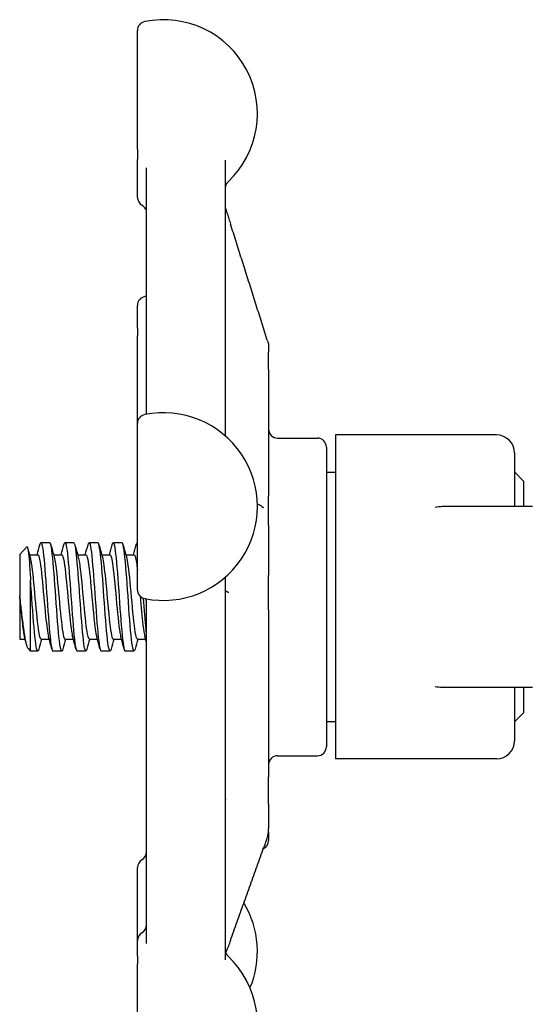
# Model space of a CAD drawing. Header units: inches. Extents: x 18 to 846, y -67 to 561.
# Tile 278 of 656: x 316.92 to 318.67, y 170.48 to 173.89. Entities that reach past the tile are written whole.
import ezdxf

# ---------------------------------------------------------------- set-up
doc = ezdxf.new("R2010")
doc.units = ezdxf.units.IN
doc.header["$LTSCALE"] = 24
doc.header["$MEASUREMENT"] = 0
doc.layers.add('Visible (ANSI)', color=7, linetype='Continuous', lineweight=30)

msp = doc.modelspace()

# ---------------------------------------------------------------- linework, layer by layer
at = {"layer": 'Visible (ANSI)'}
for p, q in [((317.32439, 173.44101), (317.32439, 173.85247)), ((317.32439, 173.44101), (317.32439, 173.4061)), ((317.32439, 173.27409), (317.32439, 173.4061)), ((317.35564, 172.52337), (317.35564, 173.37656)), ((317.62814, 173.40322), (317.62814, 172.44855)), ((317.32439, 172.82148), (317.32439, 172.90032)), ((317.77383, 172.77955), (317.74276, 172.87791)), ((317.32439, 172.82148), (317.32439, 172.79508)), ((317.32439, 172.49154), (317.32439, 172.79508)), ((317.77814, 172.76077), (317.77814, 172.76078)), ((317.77814, 172.76077), (317.77814, 172.73843)), ((317.77814, 172.67827), (317.77814, 172.73843)), ((317.77814, 172.67827), (317.77814, 172.23987)), ((317.32439, 171.91591), (317.32439, 172.49154)), ((317.80939, 172.4409), (317.94689, 172.4409)), ((318.00939, 172.45172), (318.00939, 171.33007)), ((318.56689, 172.45172), (318.00939, 172.45172)), ((317.97814, 172.40965), (317.97814, 171.37215)), ((318.62939, 172.38922), (318.62939, 172.2034)), ((317.97814, 172.32265), (318.00939, 172.32265)), ((318.66064, 172.29215), (318.62939, 172.3234)), ((318.66064, 172.29215), (318.66064, 172.2034)), ((317.77814, 172.13758), (317.77814, 172.23987)), ((318.69189, 172.2034), (318.37939, 172.2034)), ((317.77814, 172.13758), (317.77814, 171.9652)), ((316.91689, 172.03785), (316.94136, 172.06433)), ((317.02105, 172.0784), (316.99016, 172.0784)), ((317.10439, 172.0784), (317.0735, 172.0784)), ((317.18772, 172.0784), (317.15683, 172.0784)), ((317.27105, 172.0784), (317.24016, 172.0784)), ((317.32439, 172.0784), (317.3235, 172.0784)), ((316.91689, 172.03785), (316.91689, 171.89412)), ((316.95072, 172.03673), (316.97939, 172.03673)), ((317.03406, 172.03673), (317.06272, 172.03673)), ((317.11739, 172.03673), (317.14605, 172.03673)), ((317.20072, 172.03673), (317.22939, 172.03673)), ((317.28406, 172.03673), (317.31272, 172.03673)), ((316.95435, 171.7034), (316.95435, 171.94932)), ((317.62814, 171.95891), (317.62814, 170.63444)), ((317.77814, 171.8458), (317.77814, 171.9652)), ((316.91689, 171.8909), (316.91689, 171.89412)), ((316.91689, 171.8909), (316.91689, 171.74506)), ((317.35439, 171.87894), (317.35439, 171.68705)), ((317.35564, 170.69088), (317.35564, 171.87089)), ((317.77814, 171.8458), (317.77814, 171.26813)), ((316.91689, 171.74506), (316.93549, 171.74506)), ((316.99016, 171.74506), (317.01883, 171.74506)), ((317.0735, 171.74506), (317.10216, 171.74506)), ((317.15683, 171.74506), (317.18549, 171.74506)), ((317.24016, 171.74506), (317.26883, 171.74506)), ((317.3235, 171.74506), (317.35216, 171.74506)), ((316.94622, 171.71219), (316.95435, 171.7034)), ((316.97939, 171.7034), (316.95435, 171.7034)), ((317.06272, 171.7034), (317.03183, 171.7034)), ((317.14605, 171.7034), (317.11516, 171.7034)), ((317.22939, 171.7034), (317.1985, 171.7034)), ((317.31272, 171.7034), (317.28183, 171.7034)), ((317.35439, 171.68705), (317.35564, 171.6858)), ((318.37939, 171.5784), (318.69189, 171.5784)), ((318.62939, 171.5784), (318.62939, 171.39257)), ((318.66064, 171.5784), (318.66064, 171.48965)), ((318.66064, 171.48965), (318.62939, 171.4584)), ((317.97814, 171.45915), (318.00939, 171.45915)), ((317.80939, 171.3409), (317.94689, 171.3409)), ((318.56689, 171.33007), (318.00939, 171.33007)), ((317.77814, 171.17348), (317.77814, 171.26813)), ((317.77814, 171.17348), (317.77814, 171.08929)), ((317.77814, 171.07565), (317.77814, 171.08929)), ((317.77814, 171.07565), (317.77814, 171.04715)), ((317.32439, 170.70105), (317.32439, 170.95368)), ((317.32439, 170.64685), (317.32439, 170.70105)), ((317.32439, 170.64685), (317.32439, 170.62032)), ((317.32439, 170.12266), (317.32439, 170.62032))]:
    msp.add_line(p, q, dxfattribs=at)
for centre, radius, start, end in [((317.41439, 173.56466), 0.325, 313.44984, 101.53696), ((317.35564, 173.85247), 0.03125, 101.53696, 180), ((317.65939, 173.30603), 0.03125, 133.44984, 180), ((317.35564, 173.27409), 0.03125, 180, 240), ((317.32439, 173.21996), 0.03125, 34.45908, 60), ((317.35564, 172.90032), 0.03125, 101.53696, 180), ((317.41439, 172.6125), 0.325, 100.41457, 101.53696), ((317.41439, 172.20373), 0.325, 258.46304, 101.53696), ((317.35564, 172.49154), 0.03125, 101.53696, 180), ((317.80939, 172.47215), 0.03125, 180, 270), ((317.94689, 172.40965), 0.03125, 0, 90), ((318.56689, 172.38922), 0.0625, 0, 90), ((318.37939, 172.0784), 0.125, 90, 101.6694), ((317.35564, 171.91591), 0.03125, 180, 258.46304), ((318.37939, 171.7034), 0.125, 258.3306, 270), ((317.94689, 171.37215), 0.03125, 270, 0), ((318.56689, 171.39257), 0.0625, 270, 0), ((317.80939, 171.30965), 0.03125, 90, 180), ((317.74689, 171.04715), 0.03125, 294.35359, 0), ((317.32439, 171.00781), 0.03125, 300, 0), ((317.35564, 170.95368), 0.03125, 120, 180), ((317.41439, 170.66311), 0.325, 337.12808, 31.09126), ((317.32439, 170.75517), 0.03125, 300, 0), ((317.35564, 170.70105), 0.03125, 120, 180), ((317.65939, 170.66911), 0.03125, 180, 226.55016), ((317.41439, 170.41048), 0.325, 258.46304, 46.55016)]:
    msp.add_arc(centre, radius, start, end, dxfattribs=at)
for points, knots in [([(317.62814, 173.24686), (317.62814, 173.24669), (317.62814, 173.24653), (317.62814, 173.24633), (317.62814, 173.2463), (317.62814, 173.2462), (317.62814, 173.24616), (317.62814, 173.24597), (317.62814, 173.24584), (317.62814, 173.24548), (317.62814, 173.24524), (317.62814, 173.24403), (317.62815, 173.24312), (317.62819, 173.24166), (317.62821, 173.24128), (317.62824, 173.24072), (317.62825, 173.24058), (317.62828, 173.24026), (317.62829, 173.24008), (317.62832, 173.23977), (317.62833, 173.2397), (317.62835, 173.23955), (317.62835, 173.23946), (317.62837, 173.23934), (317.62837, 173.2393), (317.62838, 173.23922), (317.62839, 173.23918), (317.6284, 173.23906), (317.62841, 173.23899), (317.62844, 173.23882), (317.62845, 173.23874), (317.62851, 173.23833), (317.62855, 173.23813), (317.62889, 173.2363), (317.6295, 173.23476), (317.63112, 173.22998), (317.63184, 173.22781), (317.63355, 173.22263), (317.63456, 173.21951), (317.63724, 173.21124), (317.63898, 173.2058), (317.64267, 173.19423), (317.64465, 173.18799), (317.64662, 173.18177)], [0, 0, 0, 0, 0.00164292, 0.00164292, 0.00196125, 0.00196125, 0.00298974, 0.00298974, 0.00572935, 0.00572935, 0.01119146, 0.01119146, 0.03370338, 0.03370338, 0.0412057, 0.0412057, 0.04370719, 0.04370719, 0.04627853, 0.04627853, 0.04690987, 0.04690987, 0.04754769, 0.04754769, 0.0478618, 0.0478618, 0.0481756, 0.0481756, 0.04880633, 0.04880633, 0.04976091, 0.04976091, 0.053868, 0.053868, 0.09357288, 0.09357288, 0.11889448, 0.11889448, 0.14943752, 0.14943752, 0.19601989, 0.19601989, 0.24613165, 0.24613165, 0.24613165, 0.24613165]), ([(317.35564, 173.23046), (317.35519, 173.23102), (317.35466, 173.23169), (317.35298, 173.2338), (317.35168, 173.23542), (317.35015, 173.23764)], [0.1804832, 0.1804832, 0.1804832, 0.1804832, 0.212229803, 0.212229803, 0.265287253, 0.265287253, 0.265287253, 0.265287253]), ([(317.74276, 172.87791), (317.73637, 172.89818), (317.72996, 172.91844), (317.71716, 172.95895), (317.71075, 172.97921), (317.69793, 173.01973), (317.69152, 173.03998), (317.6787, 173.08049), (317.67229, 173.10075), (317.65946, 173.14126), (317.65304, 173.16151), (317.64662, 173.18177)], [0.79930693, 0.79930693, 0.79930693, 0.79930693, 0.96239802, 0.96239802, 1.12548911, 1.12548911, 1.2885802, 1.2885802, 1.4516713, 1.4516713, 1.61476239, 1.61476239, 1.61476239, 1.61476239]), ([(317.77383, 172.77955), (317.77474, 172.77664), (317.77556, 172.77405), (317.77659, 172.77071), (317.77691, 172.76972), (317.77733, 172.76797), (317.7774, 172.76763), (317.77754, 172.76696), (317.7776, 172.76664), (317.77769, 172.76612), (317.77771, 172.76597), (317.77777, 172.76564), (317.77779, 172.76546), (317.77784, 172.76515), (317.77785, 172.76502), (317.7779, 172.76469), (317.77792, 172.76447), (317.77797, 172.76406), (317.77799, 172.76386), (317.77802, 172.76352), (317.77803, 172.76337), (317.77805, 172.76312), (317.77806, 172.76302), (317.77807, 172.76289), (317.77807, 172.76287), (317.77807, 172.76282), (317.77808, 172.7628), (317.77808, 172.76276), (317.77808, 172.76274), (317.77808, 172.76268), (317.77808, 172.76266), (317.77809, 172.76253), (317.7781, 172.76242), (317.77812, 172.76194), (317.77813, 172.76151), (317.77814, 172.76096), (317.77814, 172.76088), (317.77814, 172.76079)], [0, 0, 0, 0, 0.028982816, 0.028982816, 0.05221636, 0.05221636, 0.057556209, 0.057556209, 0.061572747, 0.061572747, 0.063126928, 0.063126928, 0.064665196, 0.064665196, 0.065673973, 0.065673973, 0.067280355, 0.067280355, 0.068867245, 0.068867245, 0.070087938, 0.070087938, 0.070903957, 0.070903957, 0.071082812, 0.071082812, 0.071262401, 0.071262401, 0.07144218, 0.07144218, 0.071803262, 0.071803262, 0.073228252, 0.073228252, 0.077545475, 0.077545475, 0.078343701, 0.078343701, 0.078343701, 0.078343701]), ([(317.74765, 172.20877), (317.74777, 172.2087), (317.74797, 172.20858), (317.74865, 172.20819), (317.74917, 172.20788), (317.75044, 172.2071), (317.75122, 172.2066), (317.75426, 172.20454), (317.75635, 172.20284), (317.75841, 172.20106), (317.75886, 172.20066), (317.75961, 172.19998), (317.75993, 172.1997), (317.75997, 172.19966), (317.75997, 172.19966), (317.75997, 172.19966)], [0, 0, 0, 0, 0.006478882, 0.006478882, 0.014369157, 0.014369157, 0.024576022, 0.024576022, 0.055283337, 0.055283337, 0.065104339, 0.065104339, 0.075795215, 0.075795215, 0.07659181, 0.07659181, 0.07659181, 0.07659181]), ([(316.94136, 172.06433), (316.94166, 172.06466), (316.94197, 172.06477), (316.94363, 172.0641), (316.94497, 172.059), (316.94766, 172.04027), (316.94899, 172.02662), (316.95169, 171.99228), (316.95302, 171.97177), (316.95435, 171.94932)], [-0.57910031, -0.57910031, -0.57910031, -0.57910031, -0.53987265, -0.53987265, -0.36414387, -0.36414387, -0.18418584, -0.18418584, 0, 0, 0, 0]), ([(316.98662, 172.07153), (316.98789, 172.07635), (316.98916, 172.07872), (316.99044, 172.07836), (316.99445, 172.0772), (316.99846, 172.04871), (317.00247, 172.00333), (317.00648, 171.95795), (317.01049, 171.89667), (317.0145, 171.84194), (317.01851, 171.78721), (317.02252, 171.74022), (317.02653, 171.71816), (317.0283, 171.70845), (317.03006, 171.70367), (317.03183, 171.70371)], [7.5869975, 7.5869975, 7.5869975, 7.5869975, 7.8744508, 7.8744508, 7.8744508, 8.7817425, 8.7817425, 8.7817425, 9.688944, 9.688944, 9.688944, 10.5960559, 10.5960559, 10.5960559, 10.9955743, 10.9955743, 10.9955743, 10.9955743]), ([(317.06626, 171.71004), (317.06232, 171.69537), (317.05837, 171.70624), (317.05442, 171.7389), (317.05025, 171.77342), (317.04608, 171.83156), (317.04191, 171.89051), (317.03787, 171.94775), (317.03382, 172.0044), (317.02977, 172.03936), (317.02686, 172.06444), (317.02396, 172.07796), (317.02105, 172.07818)], [-17.5457438, -17.5457438, -17.5457438, -17.5457438, -16.6531776, -16.6531776, -16.6531776, -15.710016, -15.710016, -15.710016, -14.7941843, -14.7941843, -14.7941843, -14.1371669, -14.1371669, -14.1371669, -14.1371669]), ([(317.06996, 172.07148), (317.07152, 172.07737), (317.07308, 172.0796), (317.07464, 172.0777), (317.07865, 172.0728), (317.08266, 172.04076), (317.08667, 171.99329), (317.09068, 171.94582), (317.09469, 171.88396), (317.09869, 171.83033), (317.1027, 171.77671), (317.10671, 171.73249), (317.11072, 171.71384), (317.1122, 171.70694), (317.11368, 171.7036), (317.11516, 171.70368)], [13.8701828, 13.8701828, 13.8701828, 13.8701828, 14.2236185, 14.2236185, 14.2236185, 15.130291, 15.130291, 15.130291, 16.0368774, 16.0368774, 16.0368774, 16.9433783, 16.9433783, 16.9433783, 17.2787596, 17.2787596, 17.2787596, 17.2787596]), ([(317.1496, 171.71013), (317.14608, 171.69732), (317.14257, 171.70388), (317.13906, 171.72884), (317.13501, 171.75768), (317.13095, 171.81041), (317.12689, 171.86731), (317.12285, 171.92406), (317.1188, 171.98368), (317.11475, 172.02398), (317.1113, 172.05839), (317.10784, 172.07806), (317.10439, 172.07832)], [-23.8289291, -23.8289291, -23.8289291, -23.8289291, -23.0349282, -23.0349282, -23.0349282, -22.1173036, -22.1173036, -22.1173036, -21.2019377, -21.2019377, -21.2019377, -20.4203522, -20.4203522, -20.4203522, -20.4203522]), ([(317.15329, 172.07145), (317.15513, 172.07832), (317.15696, 172.08017), (317.1588, 172.07634), (317.1628, 172.06798), (317.16681, 172.03274), (317.17081, 171.9835), (317.17482, 171.93426), (317.17882, 171.87209), (317.18283, 171.8197), (317.18683, 171.76732), (317.19084, 171.72586), (317.19484, 171.71046), (317.19606, 171.70578), (317.19728, 171.70354), (317.1985, 171.70363)], [20.1533681, 20.1533681, 20.1533681, 20.1533681, 20.5685395, 20.5685395, 20.5685395, 21.474622, 21.474622, 21.474622, 22.3806227, 22.3806227, 22.3806227, 23.2865421, 23.2865421, 23.2865421, 23.5619449, 23.5619449, 23.5619449, 23.5619449]), ([(317.23293, 171.7102), (317.22982, 171.69886), (317.22671, 171.70239), (317.22359, 171.72101), (317.21957, 171.74505), (317.21555, 171.79373), (317.21153, 171.84914), (317.20752, 171.9045), (317.2035, 171.96537), (317.19948, 172.00938), (317.19556, 172.05233), (317.19164, 172.07833), (317.18772, 172.07839)], [-30.1121144, -30.1121144, -30.1121144, -30.1121144, -29.4082729, -29.4082729, -29.4082729, -28.4988988, -28.4988988, -28.4988988, -27.5903346, -27.5903346, -27.5903346, -26.7035376, -26.7035376, -26.7035376, -26.7035376]), ([(317.23662, 172.07144), (317.23871, 172.07922), (317.2408, 172.08048), (317.24289, 172.07444), (317.2469, 172.06287), (317.2509, 172.02476), (317.2549, 171.97403), (317.25891, 171.92331), (317.26291, 171.86106), (317.26691, 171.81001), (317.27092, 171.75896), (317.27492, 171.7202), (317.27892, 171.70789), (317.27989, 171.70491), (317.28086, 171.7035), (317.28183, 171.70359)], [26.4365534, 26.4365534, 26.4365534, 26.4365534, 26.9094187, 26.9094187, 26.9094187, 27.8149406, 27.8149406, 27.8149406, 28.7203847, 28.7203847, 28.7203847, 29.6257517, 29.6257517, 29.6257517, 29.8451302, 29.8451302, 29.8451302, 29.8451302]), ([(317.31626, 171.71032), (317.31363, 171.70066), (317.311, 171.70141), (317.30837, 171.71341), (317.30432, 171.73188), (317.30026, 171.77656), (317.29621, 171.8308), (317.29217, 171.88498), (317.28812, 171.94747), (317.28408, 171.99503), (317.28004, 172.04254), (317.276, 172.07409), (317.27196, 172.07796), (317.27165, 172.07825), (317.27135, 172.07839), (317.27105, 172.07837)], [-36.3952997, -36.3952997, -36.3952997, -36.3952997, -35.7999471, -35.7999471, -35.7999471, -34.8837719, -34.8837719, -34.8837719, -33.9686925, -33.9686925, -33.9686925, -33.0546668, -33.0546668, -33.0546668, -32.9867229, -32.9867229, -32.9867229, -32.9867229]), ([(316.95298, 172.02835), (316.95377, 172.02554), (316.95456, 172.022), (316.95534, 172.01773), (316.95961, 171.99455), (316.96388, 171.95057), (316.96816, 171.9038), (316.97243, 171.85702), (316.9767, 171.80875), (316.98097, 171.77874), (316.98403, 171.7572), (316.9871, 171.74549), (316.99016, 171.74527)], [8.1921353, 8.1921353, 8.1921353, 8.1921353, 8.3701398, 8.3701398, 8.3701398, 9.3362117, 9.3362117, 9.3362117, 10.3021816, 10.3021816, 10.3021816, 10.9955743, 10.9955743, 10.9955743, 10.9955743]), ([(316.97939, 172.03667), (316.97992, 172.0367), (316.98045, 172.03638), (316.98098, 172.03569), (316.98525, 172.03008), (316.98952, 172.00043), (316.99379, 171.95888), (316.99806, 171.91734), (317.00233, 171.86505), (317.0066, 171.82342), (317.00992, 171.79103), (317.01325, 171.76579), (317.01657, 171.75345)], [7.8539816, 7.8539816, 7.8539816, 7.8539816, 7.9736666, 7.9736666, 7.9736666, 8.9397805, 8.9397805, 8.9397805, 9.9057922, 9.9057922, 9.9057922, 10.6574206, 10.6574206, 10.6574206, 10.6574206]), ([(317.03631, 172.02825), (317.03921, 172.01753), (317.04211, 171.99719), (317.045, 171.9705), (317.04927, 171.93118), (317.05354, 171.87917), (317.05781, 171.83573), (317.06208, 171.79229), (317.06634, 171.75863), (317.07061, 171.7485), (317.07157, 171.74622), (317.07253, 171.74515), (317.0735, 171.74522)], [14.4753206, 14.4753206, 14.4753206, 14.4753206, 15.1305271, 15.1305271, 15.1305271, 16.0959005, 16.0959005, 16.0959005, 17.061177, 17.061177, 17.061177, 17.2787596, 17.2787596, 17.2787596, 17.2787596]), ([(317.06272, 172.03644), (317.06536, 172.03632), (317.068, 172.02781), (317.07064, 172.01149), (317.07491, 171.9851), (317.07918, 171.93902), (317.08345, 171.89209), (317.08771, 171.84517), (317.09198, 171.7987), (317.09625, 171.77167), (317.09747, 171.76396), (317.09869, 171.75789), (317.0999, 171.75353)], [14.1371669, 14.1371669, 14.1371669, 14.1371669, 14.734342, 14.734342, 14.734342, 15.6997554, 15.6997554, 15.6997554, 16.6650715, 16.6650715, 16.6650715, 16.9406059, 16.9406059, 16.9406059, 16.9406059]), ([(317.11965, 172.02837), (317.12037, 172.0258), (317.12109, 172.02261), (317.12181, 172.01881), (317.12606, 171.99633), (317.13032, 171.95302), (317.13458, 171.90649), (317.13903, 171.85781), (317.14348, 171.80709), (317.14793, 171.77666), (317.1509, 171.75639), (317.15386, 171.74555), (317.15683, 171.74535)], [20.7585059, 20.7585059, 20.7585059, 20.7585059, 20.9213285, 20.9213285, 20.9213285, 21.8840483, 21.8840483, 21.8840483, 22.8911764, 22.8911764, 22.8911764, 23.5619449, 23.5619449, 23.5619449, 23.5619449]), ([(317.14605, 172.03668), (317.14652, 172.03671), (317.14698, 172.03646), (317.14745, 172.03593), (317.15171, 172.03101), (317.15598, 172.00207), (317.16024, 171.96093), (317.16471, 171.91786), (317.16918, 171.86267), (317.17364, 171.8198), (317.17684, 171.78909), (317.18004, 171.76542), (317.18324, 171.75353)], [20.4203522, 20.4203522, 20.4203522, 20.4203522, 20.5253788, 20.5253788, 20.5253788, 21.4902198, 21.4902198, 21.4902198, 22.5004247, 22.5004247, 22.5004247, 23.2237912, 23.2237912, 23.2237912, 23.2237912]), ([(317.20298, 172.02835), (317.20646, 172.01542), (317.20995, 171.98824), (317.21343, 171.95368), (317.21777, 171.91063), (317.2221, 171.8574), (317.22644, 171.81639), (317.23078, 171.7754), (317.23511, 171.74783), (317.23945, 171.74527), (317.23969, 171.74513), (317.23993, 171.74507), (317.24016, 171.74508)], [27.0416912, 27.0416912, 27.0416912, 27.0416912, 27.8292662, 27.8292662, 27.8292662, 28.8105395, 28.8105395, 28.8105395, 29.7914432, 29.7914432, 29.7914432, 29.8451302, 29.8451302, 29.8451302, 29.8451302]), ([(317.22939, 172.03655), (317.23268, 172.03629), (317.23597, 172.02268), (317.23926, 171.99816), (317.2436, 171.96584), (317.24794, 171.91552), (317.25228, 171.86839), (317.25661, 171.82127), (317.26095, 171.77872), (317.26529, 171.75863), (317.26572, 171.75665), (317.26614, 171.7549), (317.26657, 171.75337)], [26.7035376, 26.7035376, 26.7035376, 26.7035376, 27.4478945, 27.4478945, 27.4478945, 28.4293123, 28.4293123, 28.4293123, 29.4103592, 29.4103592, 29.4103592, 29.5069765, 29.5069765, 29.5069765, 29.5069765]), ([(317.28631, 172.02817), (317.28802, 172.02201), (317.28973, 172.01254), (317.29144, 172.00008), (317.29577, 171.96853), (317.3001, 171.91873), (317.30443, 171.87156), (317.30875, 171.8244), (317.31308, 171.78124), (317.31741, 171.76016), (317.31944, 171.75027), (317.32147, 171.74538), (317.3235, 171.7454)], [33.3248765, 33.3248765, 33.3248765, 33.3248765, 33.7114291, 33.7114291, 33.7114291, 34.6905352, 34.6905352, 34.6905352, 35.6692919, 35.6692919, 35.6692919, 36.1283155, 36.1283155, 36.1283155, 36.1283155]), ([(317.31272, 172.03645), (317.31424, 172.03653), (317.31576, 172.03382), (317.31729, 172.02818), (317.31965, 172.01939), (317.32202, 172.00365), (317.32439, 171.98364)], [32.98672286, 32.98672286, 32.98672286, 32.98672286, 33.33090486, 33.33090486, 33.33090486, 33.86631356, 33.86631356, 33.86631356, 33.86631356]), ([(316.98293, 171.71009), (316.98246, 171.7083), (316.98199, 171.70687), (316.98151, 171.7058), (316.97751, 171.69676), (316.9735, 171.71474), (316.9695, 171.75318), (316.96548, 171.79167), (316.96147, 171.84985), (316.95746, 171.90638), (316.95642, 171.92097), (316.95539, 171.93541), (316.95435, 171.94932)], [-11.2625585, -11.2625585, -11.2625585, -11.2625585, -11.1558883, -11.1558883, -11.1558883, -10.2497289, -10.2497289, -10.2497289, -9.3421105, -9.3421105, -9.3421105, -9.107885, -9.107885, -9.107885, -9.107885]), ([(317.6404, 171.90591), (317.6404, 171.90591), (317.64032, 171.90595), (317.63984, 171.90615), (317.63929, 171.90637), (317.63763, 171.90706), (317.63646, 171.90758), (317.63438, 171.9086), (317.63346, 171.90909), (317.6321, 171.90986), (317.63161, 171.91015), (317.63086, 171.91059), (317.63062, 171.91074), (317.63049, 171.91081)], [0.181698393, 0.181698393, 0.181698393, 0.181698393, 0.189497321, 0.189497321, 0.201717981, 0.201717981, 0.21693936, 0.21693936, 0.228645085, 0.228645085, 0.23621381, 0.23621381, 0.243474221, 0.243474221, 0.243474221, 0.243474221]), ([(316.94622, 171.71219), (316.94558, 171.71289), (316.94493, 171.71392), (316.94195, 171.72015), (316.93959, 171.72918), (316.93483, 171.75433), (316.93248, 171.76989), (316.92773, 171.80519), (316.92538, 171.82439), (316.92096, 171.86093), (316.91895, 171.87771), (316.91689, 171.89412)], [-0.68972155, -0.68972155, -0.68972155, -0.68972155, -0.64162523, -0.64162523, -0.47009117, -0.47009117, -0.30597672, -0.30597672, -0.14928046, -0.14928046, -0.02134877, -0.02134877, -0.02134877, -0.02134877]), ([(316.91689, 171.8909), (316.92116, 171.84392), (316.92543, 171.79758), (316.92971, 171.77088), (316.93088, 171.76354), (316.93206, 171.75773), (316.93324, 171.75353)], [3.1415374, 3.1415374, 3.1415374, 3.1415374, 4.1081736, 4.1081736, 4.1081736, 4.3742353, 4.3742353, 4.3742353, 4.3742353]), ([(317.33326, 171.89413), (317.33659, 171.85757), (317.33993, 171.82074), (317.34326, 171.79348), (317.34547, 171.77535), (317.34769, 171.76173), (317.3499, 171.75364)], [34.5355711, 34.5355711, 34.5355711, 34.5355711, 35.2890397, 35.2890397, 35.2890397, 35.7901619, 35.7901619, 35.7901619, 35.7901619]), ([(317.34463, 171.88671), (317.3474, 171.84757), (317.35017, 171.8087), (317.35295, 171.77749), (317.35343, 171.77208), (317.35391, 171.76691), (317.35439, 171.76201)], [34.58007921, 34.58007921, 34.58007921, 34.58007921, 35.20708057, 35.20708057, 35.20708057, 35.31578917, 35.31578917, 35.31578917, 35.31578917]), ([(317.35564, 171.87089), (317.35564, 171.87424), (317.35497, 171.87743), (317.3533, 171.88197), (317.35243, 171.88358), (317.3516, 171.88485)], [0, 0, 0, 0, 0.016522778, 0.016522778, 0.029681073, 0.029681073, 0.029681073, 0.029681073]), ([(317.62814, 171.18662), (317.62815, 171.18665), (317.62817, 171.18668), (317.6286, 171.1875), (317.62902, 171.18831), (317.6295, 171.18928), (317.62962, 171.18952), (317.62979, 171.18988), (317.62985, 171.19001), (317.62997, 171.19029), (317.63003, 171.19041), (317.63008, 171.19054), (317.63009, 171.19056), (317.63009, 171.19056)], [0.079102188, 0.079102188, 0.079102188, 0.079102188, 0.079358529, 0.079358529, 0.086578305, 0.086578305, 0.089065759, 0.089065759, 0.090831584, 0.090831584, 0.093412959, 0.093412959, 0.09548736, 0.09548736, 0.09548736, 0.09548736]), ([(317.77739, 171.07876), (317.77739, 171.07876), (317.77739, 171.07875), (317.77739, 171.07873), (317.77739, 171.07871), (317.77738, 171.07865), (317.77737, 171.07861), (317.77736, 171.07853), (317.77735, 171.0785), (317.77734, 171.07842), (317.77733, 171.07838), (317.77732, 171.07827), (317.77731, 171.07821), (317.77729, 171.07809), (317.77728, 171.07802), (317.77725, 171.07783), (317.77723, 171.07769), (317.77714, 171.07707), (317.77707, 171.07664), (317.77688, 171.07541), (317.77675, 171.07466), (317.77624, 171.07181), (317.77575, 171.06954), (317.77451, 171.06443), (317.77374, 171.06154), (317.77215, 171.05591), (317.77132, 171.05311), (317.76918, 171.0461), (317.76783, 171.0419), (317.7647, 171.03254), (317.76292, 171.02749), (317.76115, 171.02254)], [0.28524096, 0.28524096, 0.28524096, 0.28524096, 0.28654665, 0.28654665, 0.28782229, 0.28782229, 0.28881832, 0.28881832, 0.28931607, 0.28931607, 0.28981637, 0.28981637, 0.29031918, 0.29031918, 0.29082049, 0.29082049, 0.29183026, 0.29183026, 0.29589931, 0.29589931, 0.30383559, 0.30383559, 0.32491708, 0.32491708, 0.34766188, 0.34766188, 0.36968253, 0.36968253, 0.40387291, 0.40387291, 0.44899387, 0.44899387, 0.44899387, 0.44899387]), ([(317.64625, 170.70122), (317.65392, 170.72263), (317.6616, 170.74405), (317.67693, 170.78689), (317.6846, 170.80831), (317.69993, 170.85114), (317.70759, 170.87257), (317.7229, 170.91541), (317.73056, 170.93683), (317.74586, 170.97968), (317.75351, 171.00111), (317.76115, 171.02254)], [0.50186624, 0.50186624, 0.50186624, 0.50186624, 0.69684315, 0.69684315, 0.89182006, 0.89182006, 1.08679697, 1.08679697, 1.28177388, 1.28177388, 1.47675079, 1.47675079, 1.47675079, 1.47675079]), ([(317.62814, 170.75713), (317.62814, 170.75713), (317.62814, 170.7571), (317.62814, 170.75691), (317.62814, 170.75668), (317.62814, 170.75637), (317.62814, 170.75626), (317.62814, 170.75617), (317.62814, 170.75615), (317.62814, 170.75615)], [0.002637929, 0.002637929, 0.002637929, 0.002637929, 0.003799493, 0.003799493, 0.010735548, 0.010735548, 0.015367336, 0.015367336, 0.01705686, 0.01705686, 0.01705686, 0.01705686]), ([(317.64625, 170.70122), (317.64386, 170.69454), (317.6414, 170.68777), (317.63774, 170.67852), (317.63652, 170.67554), (317.6343, 170.67038), (317.63332, 170.66817), (317.63149, 170.66426), (317.63067, 170.66259), (317.62973, 170.66057), (317.6296, 170.66031), (317.62948, 170.66004)], [0, 0, 0, 0, 0.06088523, 0.06088523, 0.09170451, 0.09170451, 0.11481676, 0.11481676, 0.1302488, 0.1302488, 0.13258663, 0.13258663, 0.13258663, 0.13258663])]:
    msp.add_open_spline(points, degree=3, knots=knots, dxfattribs=at)
for points in [[(317.74765, 172.20877), (317.74484, 172.21044), (317.74204, 172.2121), (317.73923, 172.21376)], [(316.94429, 172.0605), (316.94716, 172.04982), (316.95006, 172.03914), (316.95298, 172.02847)], [(316.97716, 172.03673), (316.98034, 172.04839), (316.98349, 172.06007), (316.98662, 172.07175)], [(317.0246, 172.07175), (317.02847, 172.05731), (317.03236, 172.04288), (317.03631, 172.02847)], [(317.06049, 172.03673), (317.06368, 172.04839), (317.06682, 172.06007), (317.06996, 172.07175)], [(317.10793, 172.07175), (317.1118, 172.05731), (317.1157, 172.04288), (317.11965, 172.02847)], [(317.14383, 172.03673), (317.14701, 172.04839), (317.15016, 172.06007), (317.15329, 172.07175)], [(317.19126, 172.07175), (317.19513, 172.05731), (317.19903, 172.04288), (317.20298, 172.02847)], [(317.22716, 172.03673), (317.23034, 172.04839), (317.23349, 172.06007), (317.23662, 172.07175)], [(317.2746, 172.07175), (317.27847, 172.05731), (317.28236, 172.04288), (317.28631, 172.02847)], [(317.31049, 172.03673), (317.31368, 172.04839), (317.31682, 172.06007), (317.31996, 172.07175)], [(317.31996, 172.07151), (317.32143, 172.0769), (317.32291, 172.07899), (317.32439, 172.07769)], [(317.63049, 171.91081), (317.62971, 171.91128), (317.62892, 171.91175), (317.62814, 171.91221)], [(316.94091, 171.72507), (316.93837, 171.7345), (316.93582, 171.74391), (316.93324, 171.75332)], [(316.99239, 171.74506), (316.98921, 171.7334), (316.98606, 171.72172), (316.98293, 171.71004)], [(317.02829, 171.71004), (317.02442, 171.72448), (317.02052, 171.73891), (317.01657, 171.75332)], [(317.07572, 171.74506), (317.07254, 171.7334), (317.06939, 171.72172), (317.06626, 171.71004)], [(317.11162, 171.71004), (317.10775, 171.72448), (317.10385, 171.73891), (317.0999, 171.75332)], [(317.15906, 171.74506), (317.15588, 171.7334), (317.15273, 171.72172), (317.1496, 171.71004)], [(317.19496, 171.71004), (317.19108, 171.72448), (317.18719, 171.73891), (317.18324, 171.75332)], [(317.24239, 171.74506), (317.23921, 171.7334), (317.23606, 171.72172), (317.23293, 171.71004)], [(317.27829, 171.71004), (317.27442, 171.72448), (317.27052, 171.73891), (317.26657, 171.75332)], [(317.32572, 171.74506), (317.32254, 171.7334), (317.31939, 171.72172), (317.31626, 171.71004)], [(317.35439, 171.73688), (317.3529, 171.74236), (317.35141, 171.74784), (317.3499, 171.75332)]]:
    msp.add_open_spline(points, degree=3, dxfattribs=at)

doc.saveas('drawing.dxf')
